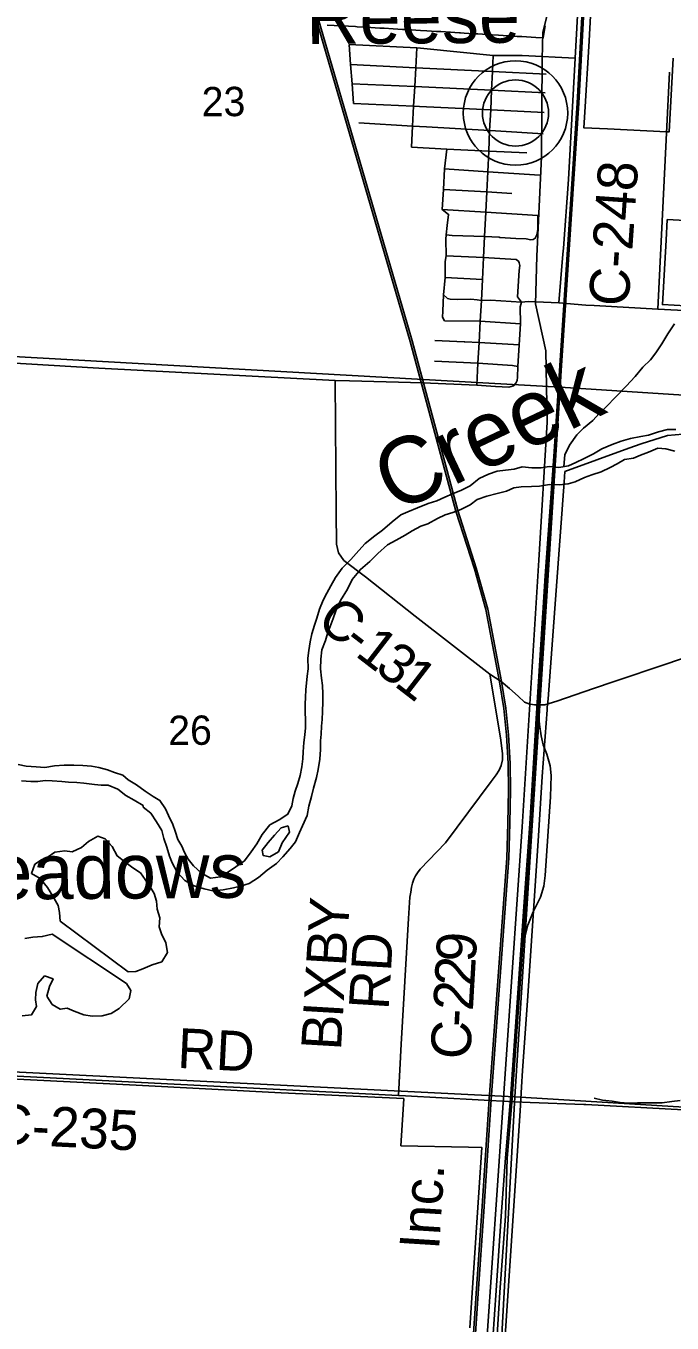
# Model space of a CAD drawing. Extents: x 114604 to 551442, y 316898 to 567001.
# Drawn here: x 215723 to 220588, y 342867 to 352635 of the extents above; entities that cross this region are included whole.
import ezdxf

# ---------------------------------------------------------------- set-up
doc = ezdxf.new("R2010")
doc.units = 0
for name, color, linetype in [('_CIVIL_CONSTRUCTION', 7, 'Continuous'), ('DV_X_County_Line', 7, 'Continuous'), ('GE_P_Alignment_1000_Bearings', 7, 'Continuous'), ('GE_P_Alignment_1000_Cardinal_Points', 7, 'Continuous'), ('GE_P_Alignment_100_Bearings', 7, 'Continuous'), ('GE_P_Alignment_100_Stations', 7, 'Continuous'), ('GE_P_Alignment_500_Bearings', 7, 'Continuous'), ('GE_X_Alignment', 7, 'Continuous'), ('MT_X_Edge_Line', 7, 'Continuous'), ('PM_P_Cells', 7, 'Continuous'), ('PM_P_CL_Double_Solid', 7, 'Continuous'), ('PM_X_Dotted_Line', 7, 'Continuous'), ('PV_X_Curb', 7, 'Continuous'), ('RD_P_GR_Rt', 7, 'Continuous'), ('SN_P_Signs', 7, 'Continuous')]:
    doc.layers.add(name, color=color, linetype=linetype)

msp = doc.modelspace()

# ---------------------------------------------------------------- linework, layer by layer
at = {"layer": 'DV_X_County_Line'}
for points in [[(220616.9, 349595.4), (220553, 349597), (220485.2, 349578.6), (220411.4, 349552.1), (220353.6, 349543.7), (220275.7, 349527.2), (220205.9, 349506.8), (220136.2, 349482.3), (220060.5, 349449.8), (219996.8, 349413.4), (219925.1, 349376.9), (219863.3, 349348.5), (219809.5, 349322.2), (219735.7, 349309.7), (219663.7, 349317.3), (219601.9, 349306.9), (219531.9, 349308.4), (219460, 349314), (219400.1, 349297.6), (219334.3, 349289.2), (219272.4, 349282.8), (219206.6, 349258.4), (219136.9, 349227.9), (219067.3, 349171.5), (219003.6, 349139), (218935.8, 349110.6), (218876, 349086.2), (218816.3, 349057.8), (218752.5, 349039.4), (218670.8, 349004.9), (218599, 348976.4), (218545.2, 348954), (218481.6, 348899.6), (218408.1, 348837), (218350.4, 348794.7), (218276.9, 348738.1), (218229.2, 348683.8), (218169.7, 348617.4), (218104.2, 348550.9), (218054.7, 348482.5), (218019.1, 348418.2), (217989.5, 348364), (217961.8, 348309.8), (217932.3, 348243.5), (217914.7, 348175.3), (217897, 348121.2), (217875.5, 348057), (217863.8, 347996.8)], [(220609.9, 349433.2), (220541.9, 349450.8), (220479.9, 349456.4), (220410.2, 349426), (220350.4, 349401.6), (220298.6, 349381.2), (220228.8, 349368.8), (220175, 349338.4), (220123.2, 349310.1), (220053.5, 349277.6), (219983.7, 349255.2), (219927.9, 349234.8), (219858.2, 349202.3), (219806.4, 349186), (219740.5, 349179.6), (219666.5, 349181.1), (219590.7, 349168.7), (219528.8, 349166.3), (219452.9, 349163.8), (219397, 349155.5), (219341.2, 349131.1), (219271.4, 349114.6), (219193.6, 349094.1), (219121.9, 349067.7), (219068.2, 349029.3), (218996.5, 348992.8), (218936.7, 348970.4), (218880.8, 348954.1), (218823.1, 348925.7), (218749.4, 348885.2), (218695.6, 348866.9), (218631.9, 348832.4), (218578.1, 348800.1), (218510.4, 348761.6), (218446.7, 348727.2), (218373.2, 348662.7), (218311.6, 348602.2), (218242.1, 348541.7), (218178.6, 348467.3), (218145.1, 348393), (218091.7, 348308.6), (218056.2, 348230.3), (218036.6, 348172.1), (218013, 348111.9), (217993.3, 348059.7), (217977.6, 348007.5), (217952.1, 347937.3), (217944.5, 347867.2)], [(217863.8, 347996.8), (217852.3, 347930.7), (217846.6, 347874.6), (217847.1, 347792.5), (217841.4, 347738.4), (217830.1, 347634.2), (217828.4, 347580.2), (217826.7, 347528.1), (217827.8, 347349.9), (217822.1, 347295.8), (217816.5, 347239.7), (217810.9, 347169.6), (217807.3, 347115.6), (217801.6, 347055.5), (217788, 346989.3), (217770.4, 346931.1), (217750.8, 346873), (217735.1, 346816.8), (217725.5, 346762.7), (217695.9, 346698.4), (217630.2, 346656), (217560.6, 346617.5), (217503.1, 346545.1), (217461.6, 346474.8), (217418, 346416.4), (217368.4, 346348.1), (217302.8, 346301.6), (217249.1, 346265.2), (217187.4, 346226.8), (217113.5, 346218.3), (217045.4, 346254), (216985.1, 346309.7), (216944.9, 346359.5), (216916.6, 346409.3), (216896.3, 346459.3), (216866, 346509.1), (216845.7, 346571.1), (216829.4, 346621), (216797, 346688.9), (216774.8, 346738.8), (216732.4, 346802.6), (216680.3, 346832.3), (216620.1, 346872), (216555.9, 346919.7), (216491.8, 346957.3)], [(217944.5, 347867.2), (217941, 347793.1), (217949.4, 347723.1), (217955.7, 347667.1), (217958.1, 347605), (217958.5, 347544.9), (217956.9, 347472.9), (217953.3, 347412.8), (217949.6, 347360.7), (217946, 347302.6), (217942.3, 347252.5), (217940.7, 347186.5), (217937.1, 347114.4), (217923.6, 347036.2), (217912, 346976.1), (217888.5, 346895.8), (217872.9, 346831.7), (217853.4, 346759.5), (217841.8, 346689.3), (217806.3, 346611), (217782.6, 346560.8), (217753.1, 346490.6), (217713.5, 346440.3), (217657.9, 346377.9), (217610.3, 346327.5), (217538.7, 346277), (217475.1, 346222.6), (217403.4, 346176.1), (217339.6, 346155.7), (217285.8, 346143.3), (217208, 346128.8), (217130.1, 346122.4), (217064.1, 346136), (216990, 346159.5), (216919.9, 346199.1), (216861.5, 346262.8), (216823.2, 346332.7), (216802.9, 346382.6), (216784.5, 346450.6), (216762.1, 346516.5), (216745.8, 346576.5), (216705.4, 346642.3), (216663.1, 346706.1), (216604.9, 346751.8)], [(216491.8, 346957.3), (216451.6, 346993.1), (216389.5, 347012.7), (216337.5, 347032.4), (216271.5, 347050), (216217.5, 347059.7), (216151.5, 347065.3), (216083.6, 347068.9), (216011.7, 347068.4), (215937.8, 347062), (215865.9, 347051.5), (215800, 347055.1), (215726, 347060.7), (215664, 347072.3)], [(216604.9, 346751.8), (216606.8, 346763.8), (216538.6, 346805.4), (216476.5, 346839.1), (216414.3, 346886.7), (216342.2, 346918.3), (216290.2, 346918), (216238.3, 346921.7), (216160.3, 346933.2), (216106.3, 346936.9), (216044.4, 346940.5), (215992.4, 346946.2), (215920.5, 346949.8), (215868.5, 346951.4), (215812.6, 346945.1), (215760.7, 346944.8), (215688.8, 346950.3)], [(217696.4, 346612.3), (217644.6, 346596), (217595, 346539.7), (217547.4, 346485.3), (217501.8, 346429), (217510, 346387), (217560, 346377.3)], [(217560, 346377.3), (217623.7, 346415.7), (217651.3, 346483.9), (217706.7, 346564.4), (217696.4, 346612.3)]]:
    msp.add_lwpolyline(points, dxfattribs=at)
at = {"layer": 'GE_P_Alignment_1000_Bearings'}
for points in [[(219239.5, 342751.1), (219264.9, 343113), (219301.5, 343672.8), (219334.4, 344110.1), (219371.3, 344557.6), (219476.8, 346075.1), (219517.5, 346625.3), (219568.2, 347459.4), (219633.2, 348494.4), (219698.1, 349392.5), (219873.7, 352054.4), (219970.1, 353816)], [(219268.8, 342734.7), (219290.7, 343099.1), (219332.8, 343671.2), (219347, 344109.1), (219383.9, 344556.7), (219489.4, 346074.2), (219530, 346624.4), (219580.8, 347458.6), (219645.8, 348493.6), (219710.7, 349391.6), (219886.3, 352053.6), (219982.6, 353815.3)], [(219055.7, 342220.8), (219113.9, 343090.1), (219154.8, 343708.8), (219211.4, 344551.9), (219342.9, 346367.9), (219352.7, 346630.7), (219355.6, 346879.5), (219354.2, 347081), (219340.9, 347294.1), (219320.7, 347495.4), (219288.8, 347696.6), (219186.3, 348240.2), (219099.8, 348546.5), (218961, 348980.6), (218616.7, 350258.5), (217839.2, 352930.2)], [(219070.8, 342219.9), (219129, 343089.1), (219169.9, 343707.8), (219226.5, 344550.9), (219358, 346367), (219367.8, 346630.3), (219370.7, 346879.5), (219369.3, 347081.6), (219356, 347295.3), (219335.7, 347497.3), (219303.7, 347699.2), (219201.1, 348243.6), (219114.3, 348550.9), (218975.5, 348984.8), (218631.3, 350262.5), (217853.7, 352934.3)], [(216250.9, 333315.9), (217201, 335629.9), (217845.8, 337210.4), (217956.8, 337417.6), (218804.7, 338867.4), (218914.7, 339156.3), (218970, 339420), (219082.9, 341130.3), (219459.2, 346604.4), (219585.3, 348612.1), (219648.7, 349650.4), (219637.4, 350187.6), (219559.6, 350543.4), (219569.9, 350900.5), (219604.7, 351648.6), (219610.7, 352385.7), (219615.5, 352586.3), (219674.7, 352829.8)], [(219581.2, 347465.3), (219590.2, 347374), (219601.3, 347288), (219618.4, 347221.4), (219646, 347150.8), (219670.3, 347064.1), (219677.7, 346990.6), (219672, 346829.4), (219631.8, 346236), (219621.9, 346156.7), (219596.8, 346074.6), (219541.4, 345963.1), (219501.8, 345864.2), (219464.4, 345715)]]:
    msp.add_lwpolyline(points, dxfattribs=at)
at = {"layer": 'GE_P_Alignment_1000_Cardinal_Points'}
for p, q in [((220480.4, 350502.7), (220569.8, 352287)), ((218189.7, 352050.7), (218642.4, 352029.7)), ((218625.8, 351721), (218634.4, 351881.4)), ((219259.6, 351844.1), (219618.7, 351822.7)), ((218878.8, 350741.6), (219161.4, 350724.8))]:
    msp.add_line(p, q, dxfattribs=at)
for points in [[(218155.7, 352494.6), (218666.2, 352469.3), (218693.5, 352468), (218719.6, 352465.4)], [(218189.7, 352050.7), (218179.6, 352200.1), (218167.9, 352343.8), (218155.7, 352494.6)], [(218634.4, 351881.4), (218642.4, 352029.7), (218650.5, 352177.8), (218658.1, 352319.8), (218666.2, 352469.3)], [(218719.6, 352465.4), (219242.1, 352413.5), (219459.1, 352411.8), (219859.5, 352391.1)], [(218167.9, 352343.8), (218658.1, 352319.8), (219236.2, 352291.5), (219641.1, 352271.8)], [(219117, 349930.1), (219125.7, 350094.9), (219135.9, 350251.3), (219143.1, 350412.3), (219154.2, 350566.1), (219161.4, 350724.8), (219168.9, 350890), (219176.2, 351048.8), (219185, 351231.9), (219192.5, 351385.1), (219199.8, 351536.7), (219207.3, 351692.7), (219214.7, 351846.8), (219222.3, 352002.9), (219229.4, 352150.4), (219236.2, 352291.5), (219242.1, 352413.5)], [(218179.6, 352200.1), (218650.5, 352177.8), (219229.4, 352150.4), (219632.9, 352131.3)], [(218642.4, 352029.7), (218686.3, 352027.7), (219222.3, 352002.9), (219624.2, 351984.2)], [(218229.5, 351905.6), (218634.4, 351881.4), (218740, 351875.1)], [(218740, 351875.1), (219214.7, 351846.8), (219259.6, 351844.1)], [(218625.8, 351721), (218892, 351708.1), (219207.3, 351692.7), (219495, 351678.7)], [(218873.7, 350414.8), (218858.4, 350440.6), (218861, 350486.1), (218867.5, 350609.3), (218878.8, 350741.6), (218879.3, 350860), (218887.4, 350904), (218884.2, 351029.7), (218887.4, 351061.2), (218894.6, 351133.2), (218905.1, 351215.7), (218857.8, 351252.1), (218866.8, 351404), (218875.9, 351558.6), (218892, 351708.1)], [(218875.9, 351558.6), (219199.8, 351536.7), (219592.5, 351510.1)], [(218866.8, 351404), (219192.5, 351385.1), (219382.3, 351374)], [(218857.8, 351252.1), (219185, 351231.9), (219578.4, 351207.6)], [(219285.9, 351043.2), (219291.4, 351042.9), (219411.7, 351035.4), (219489, 351031), (219524.2, 351024.6), (219541.4, 351025.8), (219558.6, 351035.6), (219570.6, 351061.3), (219577, 351102.6), (219578.4, 351207.6)], [(218887.4, 351061.2), (218931.9, 351057.6), (219176.2, 351048.8), (219285.9, 351043.2)], [(218887.4, 350904), (219168.9, 350890), (219414.5, 350875.7)], [(219454.6, 350555.8), (219423.8, 350595.8), (219436.8, 350792.9), (219441.5, 350831.9), (219437.5, 350851.9), (219431.2, 350864.1), (219414.5, 350875.7)], [(218867.5, 350609.3), (218890.7, 350589.6), (218898.2, 350582.2), (218918.1, 350577.3), (218973.4, 350574), (219074.1, 350577.8), (219120.7, 350571.3), (219154.2, 350566.1)], [(219154.2, 350566.1), (219222, 350570.2), (219454.6, 350555.8)], [(218873.7, 350414.8), (219143.1, 350412.3), (219447.9, 350391.5)], [(218802.4, 350266.4), (219021.9, 350256.9), (219027.3, 350256.6)], [(219027.3, 350256.6), (219135.9, 350251.3), (219438, 350232.3)], [(218800.2, 350109.6), (219125.7, 350094.9), (219386.1, 350077.8), (219427.2, 350071.2)]]:
    msp.add_lwpolyline(points, dxfattribs=at)
at = {"layer": 'GE_P_Alignment_100_Stations'}
for points in [[(220596.8, 352393.4), (220566, 351837), (220547.2, 351837.4), (220100.9, 351859.7), (219923.1, 351868.6), (219930.2, 351986.3), (219962.8, 352523.5), (220036.9, 353887.5)], [(219632, 352635.6), (219617, 352545), (219562.8, 352548.2), (219492.3, 352552.4), (219457.4, 352554.5), (219421.7, 352556.6), (219388.1, 352558.6), (219352.1, 352560.8), (219317.4, 352562.9), (219282.3, 352565), (219232.6, 352568), (219197.5, 352570.1), (219161.6, 352572.4), (219126.8, 352574.5), (219092, 352576.7), (219056.7, 352578.9), (219022.7, 352581), (218995.3, 352582.7), (218987.4, 352583.2), (218952.2, 352585.4), (218918.7, 352587.5), (218883.4, 352589.7), (218847.4, 352591.9), (218813.6, 352594), (218777.6, 352596.3), (218741.8, 352598.5), (218694.3, 352601.4), (218659.5, 352603.5), (218625, 352605.5), (218591.2, 352607.4), (218557.7, 352609.4), (218524.2, 352611.4), (218488.9, 352613.4), (218421.3, 352617.4), (218388.1, 352619.3), (218353.1, 352621.4), (218320.5, 352623.3), (218269.5, 352626.2), (218218.3, 352629.2), (218205, 352630.2), (217990.6, 352640.8)], [(220778.4, 350522.6), (220516, 350536.7), (220533.7, 350845.9), (220543.7, 351021.4), (220552.2, 351176.3), (221179.7, 351142.8)], [(219277.9, 341980.6), (219408.9, 343936.8), (219444.3, 344465.7), (219453.7, 344642.5), (219462.8, 344768.9), (219500, 345293.2), (219559.4, 346197.3), (219581.6, 346534.7), (219611.1, 346983.5), (219647.4, 347484.4), (219648.7, 347503), (219654.5, 347568.3), (219775, 349198.9), (219780.9, 349278.5), (220262.6, 349454.7), (220356.5, 349489.1), (220552.7, 349551.5), (220727.6, 349566.4)], [(215507.7, 344711.9), (215806.8, 344696.2), (216552.3, 344657.2), (217644.9, 344601.7), (218568.4, 344556.9), (218563.4, 344475.7), (218546.9, 344202.4), (219055.9, 344191.4), (219155.1, 344189.3), (219065.7, 342830.3)]]:
    msp.add_lwpolyline(points, dxfattribs=at)
at = {"layer": 'GE_P_Alignment_500_Bearings'}
msp.add_line((219735.3, 350549), (219765.6, 350915.1), dxfattribs=at)
for points in [[(219765.6, 350915.1), (219769.5, 350962.1), (219809.5, 351478.9), (219859.5, 352391.1), (219919.7, 353492.1), (219923.1, 353538.9)], [(219117, 349930.1), (219259, 349919), (219358.4, 349914.4), (219394.7, 349925.3), (219412.1, 349943.6), (219421.8, 349964.2), (219425.1, 349990.2), (219427.2, 350071.2), (219438, 350232.3), (219447.9, 350391.5), (219445.6, 350519), (219454.6, 350555.8)], [(219454.6, 350555.8), (219503.9, 350559.6), (219735.3, 350549), (219939.1, 350533.1), (220002.8, 350529.5)], [(220002.8, 350529.5), (220480.4, 350502.7), (221567.6, 350448), (221583.4, 350447.1)], [(214503.4, 350163), (216273.3, 350057.4), (218052.6, 349965.4), (218158.9, 349962.5)], [(219216, 347754.3), (218654.2, 348190.6), (218280.1, 348486.9), (218117.6, 348609.7), (218075.4, 348666.6), (218060.9, 348731.9), (218059.2, 348971.7), (218052.6, 349965.4)], [(218158.9, 349962.5), (218711.7, 349947.3), (219117, 349930.1)], [(219996.3, 347644.5), (220152.5, 347697.8), (220542.2, 347829), (221048, 348002), (221270.2, 348068.1), (221527.9, 348136.5), (221658.8, 348167.9), (221742.9, 348184.1), (221794.1, 348191.4), (221844.4, 348194.7), (222251.5, 348199.6), (222567.5, 348201), (222744.6, 348202.3), (222951.1, 348208.1), (223068.3, 348214.4), (223106.9, 348217.1)], [(219225.8, 346944.1), (219263.3, 346994.4), (219285.5, 347030.7), (219300.2, 347065.7), (219310.9, 347108.7), (219311.7, 347156.9), (219296.1, 347274.1), (219216, 347754.3), (219300.9, 347698.5), (219363.1, 347645.3), (219429.3, 347586.6), (219478.2, 347542.7), (219516.3, 347527.2), (219521.6, 347526.6)], [(219521.6, 347526.6), (219553.5, 347522.6), (219630.1, 347521.8), (219720.4, 347550.5), (219996.3, 347644.5)], [(218529, 344581.6), (218548.8, 344966.3), (218602.7, 345913.8), (218614.6, 346073.6), (218620.4, 346112.8), (218627.1, 346148.4), (218634.7, 346179.7), (218644.9, 346209.3), (218656.9, 346233.7), (218671, 346256.3), (218692.1, 346284.3), (218882.5, 346482.7), (219225.8, 346944.1)], [(214190.9, 344800.9), (215114.3, 344753.7), (216838.1, 344666.5), (218529, 344581.6), (218581.2, 344578.6)], [(218581.2, 344578.6), (219400.7, 344532.1), (219520.9, 344527.6)], [(219520.9, 344527.6), (219923.4, 344512.5), (219939.1, 344511.7)], [(219939.1, 344511.7), (220673.7, 344471.8), (221193.4, 344440.6)]]:
    msp.add_lwpolyline(points, dxfattribs=at)
at = {"layer": 'GE_X_Alignment'}
for radius in [392.9, 249]:
    msp.add_circle((219409.3, 351979.1), radius, dxfattribs=at)
at = {"layer": 'MT_X_Edge_Line'}
for points in [[(216493.1, 345512.3), (216551.1, 345513.9), (216603.2, 345533.6), (216673.3, 345565.2), (216745.4, 345586.7), (216789.9, 345658.5), (216776.4, 345730.7), (216744.9, 345799), (216727.2, 345851.2), (216731.7, 345917.3), (216712.2, 345983.5), (216706.6, 346043.6), (216689, 346101.8), (216659.4, 346152.1), (216621.8, 346206.4), (216586.1, 346256.7), (216528.5, 346295.2), (216466.8, 346339.6), (216411.2, 346384.1), (216373.7, 346454.4), (216320.2, 346512.9), (216264.3, 346533.3), (216194.1, 346493.7), (216141.9, 346448), (216071.7, 346416.4), (216015.8, 346422.8), (215941.8, 346413.3), (215891.6, 346377.6), (215841.5, 346353.9), (215791.3, 346322.2), (215764.9, 346252.3), (215830.6, 346215.8), (215886.1, 346147.3), (215925.6, 346081), (215965, 346010.6), (215976.7, 345958.4), (215982.2, 345892.3)], [(215982.2, 345892.3), (216493.1, 345512.3)], [(215919.6, 345794.6), (215845.6, 345777.1), (215775.6, 345773.5), (215715.6, 345763.9)], [(216480.5, 345424.3), (215919.6, 345794.6)], [(215695.6, 345179.2), (215765.6, 345188.8), (215804, 345250.6), (215794.3, 345300.7), (215796.7, 345354.8), (215813.2, 345424.8), (215863.5, 345480.5), (215927.3, 345458.1), (215900.9, 345400.2), (215880.5, 345328.2), (215920, 345265.8), (215981.7, 345229.4), (216033.7, 345239), (216087.5, 345216.6), (216159.2, 345188.1), (216223.1, 345177.7), (216297.1, 345181.2), (216365.1, 345196.7), (216425.3, 345236.4), (216499.7, 345308), (216514.2, 345372), (216480.5, 345424.3)]]:
    msp.add_lwpolyline(points, dxfattribs=at)
at = {"layer": 'PM_P_Cells'}
for points in [[(219773.7, 349316.1), (219780.2, 349403.9), (219814.9, 349477.7), (219871.6, 349555.2), (219922.1, 349606.8), (219990.6, 349664.3), (220039, 349715.9), (220089.5, 349763.4), (220166.2, 349844.8), (220242.9, 349922.2), (220311.5, 349995.6), (220368.2, 350065.2), (220426.7, 350120.7), (220467.1, 350174.4), (220509.8, 350242.1), (220556.5, 350315.7), (220607.1, 350391.3)], [(220001.2, 344560.6), (220065, 344546), (220136.9, 344537.3), (220196.7, 344526.7), (220256.6, 344522.1), (220328.6, 344525.4), (220456.5, 344524.1), (220512.5, 344525.6), (220586.5, 344534.9), (220648.5, 344542.3)]]:
    msp.add_lwpolyline(points, dxfattribs=at)
at = {"layer": 'PM_X_Dotted_Line'}
msp.add_line((219409.3, 351979.1), (219409.3, 351979.1), dxfattribs=at)
at = {"layer": 'SN_P_Signs'}
for points in [[(214813.5, 355545.6), (220065.6, 355222.7), (219744.5, 349915.3), (214507.2, 350208.6)], [(225387.1, 354900.2), (225067.8, 349650.2), (225060, 349570.1), (219744.5, 349915.3), (220065.6, 355222.7)], [(214507.2, 350208.6), (219744.5, 349915.3), (219405.4, 344569.8), (214210.2, 344829.2), (214212.1, 344849.2)], [(225060, 349570.1), (224748.9, 344244.7), (219405.4, 344569.8), (219744.5, 349915.3)], [(214210.2, 344829.2), (219405.4, 344569.8), (219114.3, 339232.4), (213886.9, 339535.8)], [(219405.4, 344569.8), (224748.9, 344244.7), (224431.7, 338907.2), (219114.3, 339232.4)]]:
    msp.add_lwpolyline(points, close=True, dxfattribs=at)

# ---------------------------------------------------------------- texts
at = {"layer": '_CIVIL_CONSTRUCTION'}
for s, height, rotation, p in [('Reese', 417.03, 0.41369, (217833, 352497.9)), ('Hamilton Meadows', 417.031, 0.41353, (212643.2, 346035.8))]:
    msp.add_text(s, height=height, rotation=rotation, dxfattribs=at).set_placement(p)
at = {"layer": 'GE_P_Alignment_100_Bearings'}
msp.add_text('Inc.', height=299.02, rotation=86.37562, dxfattribs=at).set_placement((218833.6, 343414.6))
at = {"layer": 'PM_P_CL_Double_Solid'}
for s, height, rotation, p in [('C-248', 300.02, 86.058, (220259.2, 350517.2)), ('C', 300, 321.5271, (217899.6, 348128.6)), ('-', 300, 322.24148, (218095.7, 347972.7)), ('1', 300, 322.34041, (218193.6, 347897)), ('3', 300, 322.37769, (218340, 347783.9)), ('1', 300, 322.38086, (218486.4, 347671.1)), ('Y', 300, 86.49464, (218146.4, 345794.5)), ('B', 300, 86.63499, (218131.9, 345548.7)), ('9', 300, 86.70199, (219108.9, 345579.6)), ('RD', 300.02, 86.46877, (218453.2, 345220.8)), ('2', 300, 86.74111, (219098.5, 345396.6)), ('X', 300, 86.6296, (218116.4, 345285.1)), ('2', 300, 86.74371, (219088.1, 345213.6)), ('I', 300, 86.63896, (218109.1, 345162.1)), ('-', 300, 86.75725, (219081.1, 345091.7)), ('B', 300, 86.62889, (218094.6, 344916)), ('C', 300, 86.84976, (219067.7, 344847.6)), ('RD', 300.02, 357.10606, (216859.1, 344788.8)), ('C-235', 300.02, 357.09552, (215473.2, 344220.3))]:
    msp.add_text(s, height=height, rotation=rotation, dxfattribs=at).set_placement(p)
at = {"layer": 'PV_X_Curb'}
for s, rotation, p in [('23', 0.41367, (217047.1, 351953.8)), ('26', 0.41363, (216795.2, 347219.3))]:
    msp.add_text(s, height=221.02, rotation=rotation, dxfattribs=at).set_placement(p)
at = {"layer": 'RD_P_GR_Rt'}
msp.add_text('Creek', height=500.03, rotation=25.41153, dxfattribs=at).set_placement((218498.4, 348960.7))

doc.saveas('drawing.dxf')
